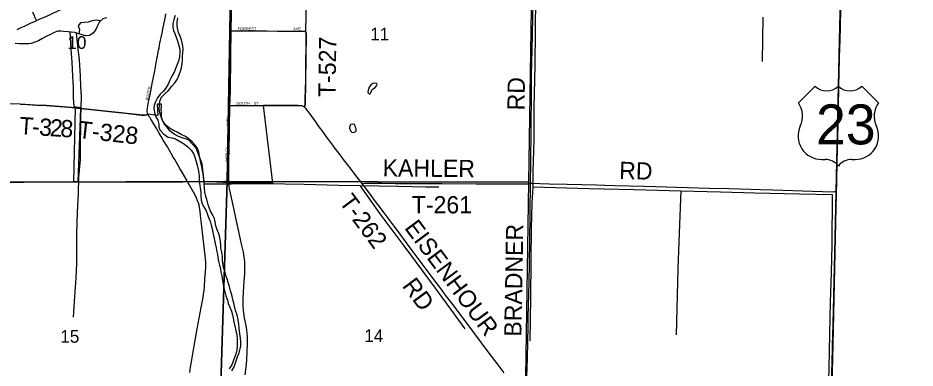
# Model space of a CAD drawing. Extents: x 1443599 to 1910620, y 1028088 to 1361369.
# Drawn here: x 1702787 to 1718397, y 1236539 to 1242636 of the extents above; entities that cross this region are included whole.
import ezdxf

# ---------------------------------------------------------------- set-up
doc = ezdxf.new("R2010")
doc.units = 0
for name, color, linetype in [('GM_X_Adjacent_County', 7, 'Continuous'), ('GM_X_City_Street', 7, 'Continuous'), ('GM_X_City_Street_Text', 7, 'Continuous'), ('GM_X_Corporation', 7, 'Continuous'), ('GM_X_County', 7, 'Continuous'), ('GM_X_County_Road', 7, 'Continuous'), ('GM_X_Major_River', 7, 'Continuous'), ('GM_X_Minor_Lake', 7, 'Continuous'), ('GM_X_Minor_River', 7, 'Continuous'), ('GM_X_Section', 7, 'Continuous'), ('GM_X_Section_Text', 7, 'Continuous'), ('GM_X_State_Route', 7, 'Continuous'), ('GM_X_Township', 7, 'Continuous'), ('GM_X_Township_Road', 7, 'Continuous'), ('GM_X_Township_Road_Text', 7, 'Continuous'), ('GM_X_US_Location', 7, 'Continuous'), ('GM_X_US_Route', 7, 'Continuous'), ('GM_X_US_Shield', 7, 'Continuous')]:
    doc.layers.add(name, color=color, linetype=linetype)

msp = doc.modelspace()

# ---------------------------------------------------------------- linework, layer by layer
at = {"layer": 'GM_X_Adjacent_County'}
msp.add_lwpolyline([(1716902, 1234359), (1716964, 1236948), (1717023, 1239608), (1717083, 1242245), (1717145, 1244919), (1717239, 1247539), (1717246, 1247723), (1717264, 1248222), (1717287, 1249470), (1717300, 1250146), (1717394, 1255161), (1717400, 1255457), (1717444, 1257832), (1717449, 1258073), (1717492, 1260430), (1717547, 1263326), (1717598, 1266019), (1717692, 1271083), (1717744, 1273893), (1717789, 1276328), (1717794, 1276445), (1718107, 1276441), (1718349, 1276441), (1718902, 1276440)], dxfattribs=at)
at = {"layer": 'GM_X_City_Street'}
for points in [[(1703112, 1242589), (1703100, 1242616), (1703090, 1242639), (1703083, 1242654), (1703073, 1242676), (1703059, 1242706), (1703045, 1242736)], [(1705048, 1240960), (1705042, 1240980), (1705038, 1241003), (1705037, 1241020), (1705037, 1241036), (1705040, 1241060), (1705049, 1241108), (1705061, 1241173), (1705081, 1241269), (1705104, 1241390), (1705123, 1241494), (1705161, 1241687), (1705179, 1241776), (1705187, 1241824), (1705194, 1241856), (1705200, 1241888), (1705204, 1241912), (1705207, 1241928), (1705215, 1241968), (1705228, 1242032), (1705235, 1242072), (1705242, 1242111), (1705252, 1242167), (1705259, 1242199), (1705268, 1242248), (1705278, 1242296), (1705301, 1242399), (1705311, 1242447), (1705325, 1242519), (1705332, 1242558), (1705341, 1242597), (1705363, 1242709)], [(1706496, 1242410), (1706502, 1242702), (1706503, 1242803)], [(1706477, 1241111), (1706479, 1241216), (1706483, 1241388), (1706486, 1241585), (1706489, 1241750), (1706492, 1242020), (1706493, 1242144), (1706495, 1242242), (1706495, 1242373), (1706496, 1242410)], [(1706496, 1242410), (1706515, 1242410), (1706581, 1242411), (1706647, 1242410), (1706753, 1242411), (1706794, 1242410), (1706868, 1242410), (1706925, 1242410), (1706990, 1242409), (1707121, 1242409), (1707301, 1242408), (1707400, 1242408), (1707498, 1242408), (1707645, 1242408), (1707728, 1242407), (1707752, 1242406), (1707765, 1242405), (1707778, 1242402), (1707788, 1242396)], [(1706456, 1239762), (1706456, 1239792), (1706455, 1239845), (1706458, 1240149), (1706461, 1240346), (1706466, 1240650), (1706471, 1240880), (1706473, 1240954), (1706477, 1241093), (1706477, 1241111)], [(1706477, 1241111), (1706499, 1241111), (1706539, 1241111), (1706573, 1241110), (1706738, 1241111), (1706944, 1241112), (1707053, 1241111)], [(1703779, 1241071), (1703822, 1241067), (1703874, 1241061)]]:
    msp.add_lwpolyline(points, dxfattribs=at)
at = {"layer": 'GM_X_Corporation'}
msp.add_lwpolyline([(1707832, 1244572), (1707788, 1242396), (1707796, 1242386), (1707801, 1242377), (1707803, 1242363), (1707804, 1242342), (1707797, 1241935), (1707783, 1241127), (1707774, 1241083), (1707730, 1241105), (1707665, 1241112), (1707391, 1241113), (1707220, 1241111), (1707053, 1241111), (1707217, 1239761), (1706456, 1239762), (1706028, 1239787), (1705991, 1240097), (1705886, 1240371), (1705753, 1240514), (1705682, 1240538), (1705579, 1240573), (1705504, 1240614), (1705436, 1240665), (1705378, 1240738), (1705338, 1240788), (1705308, 1240841), (1705284, 1240906), (1705284, 1240979), (1705281, 1241047), (1705285, 1241112), (1705285, 1241133), (1705208, 1241136), (1705221, 1240939), (1705048, 1240960), (1705034, 1240952), (1705007, 1240945), (1704963, 1240942), (1703874, 1241061), (1703832, 1239782), (1703759, 1239783), (1703788, 1241070), (1703282, 1241112), (1703085, 1241118), (1702824, 1241133), (1702497, 1241143)], dxfattribs=at)
at = {"layer": 'GM_X_County'}
msp.add_lwpolyline([(1717814, 1277669), (1717806, 1277013), (1717795, 1276545), (1717794, 1276445), (1717789, 1276328), (1717744, 1273893), (1717692, 1271083), (1717598, 1266019), (1717547, 1263326), (1717492, 1260430), (1717449, 1258073), (1717444, 1257832), (1717400, 1255457), (1717394, 1255161), (1717300, 1250146), (1717287, 1249470), (1717264, 1248222), (1717246, 1247723), (1717239, 1247539), (1717145, 1244919), (1717083, 1242245), (1717023, 1239608), (1716964, 1236948), (1716902, 1234359)], dxfattribs=at)
at = {"layer": 'GM_X_County_Road'}
for points in [[(1705730, 1239799), (1705650, 1239936), (1705605, 1240014), (1705515, 1240170), (1705491, 1240213), (1705454, 1240277), (1705388, 1240390), (1705317, 1240510), (1705280, 1240574), (1705247, 1240631), (1705192, 1240722), (1705162, 1240771), (1705128, 1240827), (1705111, 1240855), (1705100, 1240876), (1705087, 1240897), (1705077, 1240910), (1705065, 1240929), (1705055, 1240946), (1705048, 1240960)], [(1705777, 1236464), (1705792, 1236553), (1705815, 1236682), (1705856, 1236925), (1705884, 1237087), (1705907, 1237224), (1705940, 1237410), (1705976, 1237595), (1706004, 1237740), (1706017, 1237821), (1706027, 1237895), (1706032, 1237952), (1706041, 1238092), (1706049, 1238214), (1706054, 1238305), (1706055, 1238346), (1706054, 1238387), (1706049, 1238445), (1706028, 1238649), (1706012, 1238796), (1705982, 1239057), (1705966, 1239195), (1705957, 1239269), (1705947, 1239334), (1705939, 1239374), (1705928, 1239414), (1705914, 1239453), (1705895, 1239499), (1705870, 1239551), (1705844, 1239602), (1705733, 1239794), (1705730, 1239799)], [(1706743, 1236422), (1706762, 1236601), (1706769, 1236691), (1706775, 1236814), (1706780, 1236953), (1706781, 1237027), (1706779, 1237092), (1706776, 1237149), (1706769, 1237206), (1706757, 1237279), (1706732, 1237416), (1706719, 1237497), (1706713, 1237555), (1706709, 1237612), (1706708, 1237670), (1706709, 1237752), (1706714, 1237859), (1706726, 1238055), (1706733, 1238178), (1706736, 1238276), (1706737, 1238342), (1706735, 1238390), (1706731, 1238431), (1706724, 1238479), (1706710, 1238560), (1706691, 1238648), (1706662, 1238776), (1706619, 1238968), (1706583, 1239128), (1706548, 1239297), (1706514, 1239449), (1706485, 1239586), (1706470, 1239658), (1706462, 1239707), (1706457, 1239748), (1706456, 1239762)]]:
    msp.add_lwpolyline(points, dxfattribs=at)
at = {"layer": 'GM_X_Major_River'}
for points in [[(1705525, 1242678), (1705501, 1242609), (1705481, 1242541), (1705483, 1242467), (1705494, 1242416), (1705517, 1242362), (1705541, 1242301), (1705566, 1242238), (1705588, 1242158), (1705602, 1242091), (1705606, 1242027), (1705601, 1241961), (1705580, 1241883), (1705557, 1241826), (1705534, 1241766), (1705506, 1241693), (1705464, 1241620), (1705433, 1241550), (1705409, 1241497), (1705368, 1241426), (1705322, 1241363), (1705265, 1241306), (1705217, 1241245), (1705179, 1241176), (1705160, 1241116), (1705153, 1241062), (1705163, 1240992), (1705183, 1240923), (1705221, 1240854), (1705240, 1240785), (1705240, 1240735), (1705259, 1240685), (1705320, 1240619), (1705400, 1240559), (1705466, 1240548), (1705529, 1240528), (1705596, 1240492), (1705667, 1240450), (1705742, 1240393), (1705800, 1240331), (1705845, 1240266)], [(1704332, 1242639), (1704263, 1242619), (1704204, 1242566), (1704170, 1242499), (1704141, 1242437), (1704097, 1242370), (1704034, 1242328), (1703970, 1242325), (1703907, 1242343), (1703847, 1242360), (1703778, 1242380), (1703716, 1242389), (1703662, 1242393), (1703588, 1242400), (1703534, 1242404), (1703482, 1242403), (1703420, 1242382), (1703353, 1242350), (1703288, 1242318), (1703217, 1242277), (1703148, 1242239), (1703084, 1242214), (1703019, 1242192), (1702969, 1242185), (1702913, 1242182), (1702861, 1242184), (1702809, 1242183), (1702741, 1242191)], [(1706205, 1239145), (1706176, 1239200), (1706138, 1239271), (1706113, 1239334), (1706097, 1239384), (1706081, 1239459), (1706056, 1239527), (1706038, 1239600), (1706032, 1239674), (1706028, 1239750), (1706024, 1239819), (1706015, 1239869), (1706008, 1239919), (1705999, 1239974), (1705987, 1240042), (1705971, 1240114), (1705960, 1240169), (1705944, 1240237), (1705933, 1240300), (1705914, 1240362), (1705874, 1240417), (1705818, 1240481), (1705747, 1240534), (1705700, 1240574), (1705627, 1240608), (1705558, 1240645), (1705493, 1240675), (1705424, 1240715), (1705361, 1240768), (1705305, 1240848), (1705279, 1240911), (1705257, 1240981), (1705246, 1241050), (1705248, 1241118), (1705258, 1241186), (1705287, 1241255), (1705339, 1241308), (1705406, 1241373), (1705466, 1241445), (1705524, 1241512), (1705557, 1241565), (1705585, 1241633), (1705610, 1241694), (1705632, 1241766), (1705646, 1241841), (1705649, 1241900), (1705651, 1241970), (1705658, 1242022), (1705662, 1242098), (1705657, 1242150), (1705647, 1242202), (1705634, 1242257), (1705602, 1242328), (1705581, 1242382), (1705565, 1242457), (1705560, 1242507), (1705560, 1242567), (1705568, 1242639)], [(1705845, 1240266), (1705867, 1240211), (1705890, 1240138), (1705906, 1240072), (1705922, 1239995), (1705935, 1239941), (1705941, 1239867), (1705942, 1239817), (1705944, 1239762), (1705951, 1239712), (1705963, 1239644), (1705968, 1239592), (1705970, 1239525), (1705975, 1239463), (1705995, 1239398), (1706024, 1239348), (1706060, 1239279), (1706079, 1239228), (1706105, 1239159), (1706130, 1239095), (1706150, 1239026), (1706166, 1238962), (1706179, 1238897), (1706193, 1238827), (1706205, 1238764), (1706218, 1238706), (1706234, 1238635), (1706248, 1238565), (1706257, 1238514), (1706268, 1238462), (1706276, 1238402), (1706295, 1238329), (1706309, 1238265), (1706318, 1238210), (1706336, 1238138), (1706346, 1238065), (1706371, 1237931)], [(1706511, 1236494), (1706547, 1236560), (1706570, 1236629), (1706590, 1236685), (1706607, 1236737), (1706635, 1236806), (1706654, 1236872), (1706664, 1236924), (1706667, 1236988), (1706661, 1237064), (1706649, 1237130), (1706640, 1237183), (1706638, 1237247), (1706633, 1237305), (1706619, 1237378), (1706601, 1237462), (1706573, 1237541), (1706564, 1237591), (1706551, 1237644), (1706533, 1237712), (1706522, 1237763), (1706510, 1237813), (1706485, 1237886), (1706466, 1237957), (1706447, 1238027), (1706429, 1238096), (1706404, 1238154), (1706386, 1238225), (1706366, 1238293), (1706353, 1238361), (1706349, 1238418), (1706345, 1238490), (1706336, 1238559), (1706320, 1238627), (1706319, 1238677), (1706313, 1238742), (1706300, 1238810), (1706283, 1238874), (1706252, 1238945), (1706230, 1239014), (1706219, 1239080), (1706205, 1239145)], [(1706371, 1237931), (1706387, 1237866), (1706407, 1237799), (1706431, 1237723), (1706448, 1237662), (1706474, 1237601), (1706503, 1237533), (1706521, 1237466), (1706530, 1237410), (1706542, 1237345), (1706553, 1237295), (1706573, 1237218), (1706586, 1237166), (1706594, 1237110), (1706603, 1237041), (1706603, 1236989), (1706604, 1236921), (1706598, 1236859), (1706578, 1236781), (1706555, 1236726), (1706533, 1236658), (1706511, 1236593), (1706462, 1236524)]]:
    msp.add_lwpolyline(points, dxfattribs=at)
at = {"layer": 'GM_X_Minor_Lake'}
for p, q in [((1708952, 1241391), (1708968, 1241400)), ((1708669, 1240710), (1708660, 1240741))]:
    msp.add_line(p, q, dxfattribs=at)
for points in [[(1708968, 1241400), (1709007, 1241428), (1709029, 1241453), (1709038, 1241483), (1709032, 1241497), (1709008, 1241500), (1708960, 1241493), (1708930, 1241469), (1708899, 1241432), (1708881, 1241378), (1708874, 1241337), (1708900, 1241316), (1708914, 1241316), (1708929, 1241339), (1708941, 1241365), (1708952, 1241391)], [(1708660, 1240741), (1708652, 1240763), (1708641, 1240779), (1708605, 1240784), (1708571, 1240779), (1708560, 1240755), (1708555, 1240717), (1708574, 1240669), (1708599, 1240646), (1708633, 1240643), (1708657, 1240650), (1708672, 1240670), (1708675, 1240698), (1708669, 1240710)]]:
    msp.add_lwpolyline(points, dxfattribs=at)
at = {"layer": 'GM_X_Minor_River'}
for points in [[(1711087, 1244697), (1711165, 1244128), (1711206, 1243937), (1711250, 1243766), (1711289, 1243715), (1711328, 1243692), (1711707, 1243642), (1711791, 1243638), (1711791, 1243011), (1711779, 1241809), (1711765, 1241072), (1711761, 1240515), (1711747, 1239954), (1711745, 1239696), (1711730, 1239410), (1711719, 1238971), (1711709, 1238410), (1711705, 1237769), (1711693, 1237016)], [(1704227, 1242586), (1704147, 1242597), (1704077, 1242587), (1704010, 1242561), (1703940, 1242558), (1703878, 1242552), (1703835, 1242499), (1703857, 1242436), (1703847, 1242360)], [(1715751, 1242648), (1715738, 1241879)], [(1703688, 1242391), (1703708, 1242087), (1703725, 1241864), (1703735, 1241623), (1703750, 1241425), (1703749, 1241244), (1703760, 1241096), (1703879, 1241079)], [(1703798, 1242374), (1703826, 1242142), (1703854, 1241907), (1703873, 1241622), (1703878, 1241440), (1703885, 1241267), (1703879, 1241079), (1703877, 1240898), (1703874, 1240718), (1703868, 1240474), (1703869, 1240169), (1703843, 1239865), (1703838, 1239581), (1703820, 1239253), (1703809, 1238870), (1703808, 1238363), (1703796, 1238113), (1703770, 1237787), (1703747, 1237425)], [(1706028, 1239750), (1706506, 1239747), (1707088, 1239751), (1707765, 1239740), (1708365, 1239726), (1708734, 1239719), (1709398, 1239705), (1709885, 1239695), (1710113, 1239695)], [(1708734, 1239719), (1709084, 1239225), (1709500, 1238668), (1710046, 1237932), (1710566, 1237224)], [(1711745, 1239696), (1712724, 1239668), (1713511, 1239649), (1714319, 1239627), (1715014, 1239606), (1715607, 1239590), (1716387, 1239573), (1716956, 1239559), (1716949, 1238684), (1716935, 1238205), (1716918, 1237689), (1716906, 1237124), (1716894, 1236543), (1716880, 1235912)], [(1714319, 1239627), (1714290, 1238893), (1714269, 1238266), (1714243, 1237120)]]:
    msp.add_lwpolyline(points, dxfattribs=at)
at = {"layer": 'GM_X_Section'}
for points in [[(1706519, 1245047), (1706425, 1239788), (1701124, 1239772), (1701228, 1245132), (1704211, 1245119)], [(1711752, 1245075), (1711669, 1239777), (1706425, 1239788), (1706519, 1245047)], [(1701124, 1239772), (1706425, 1239788), (1706263, 1234605), (1700987, 1234465)], [(1706425, 1239788), (1711669, 1239777), (1711587, 1234495), (1706263, 1234605)]]:
    msp.add_lwpolyline(points, close=True, dxfattribs=at)
at = {"layer": 'GM_X_State_Route'}
msp.add_lwpolyline([(1702775, 1242437), (1702841, 1242468), (1702900, 1242495), (1703005, 1242543), (1703102, 1242585), (1703112, 1242589), (1703163, 1242612), (1703272, 1242660), (1703354, 1242697), (1703397, 1242718), (1703435, 1242734), (1703452, 1242742), (1703496, 1242763), (1703523, 1242774), (1703568, 1242793), (1703612, 1242813), (1703686, 1242847), (1703707, 1242857), (1703783, 1242891), (1703795, 1242896)], dxfattribs=at)
at = {"layer": 'GM_X_Township'}
msp.add_lwpolyline([(1695686, 1234412), (1695846, 1239693), (1695885, 1241542), (1695980, 1244960), (1696154, 1250250), (1701343, 1250251), (1701479, 1250251), (1703991, 1250242), (1706659, 1250233), (1711823, 1250199), (1711983, 1250198), (1713453, 1250183), (1717300, 1250146), (1717287, 1249470), (1717264, 1248222), (1717246, 1247723), (1717239, 1247539), (1717145, 1244919), (1717083, 1242245), (1717023, 1239608), (1716964, 1236948), (1716902, 1234359)], dxfattribs=at)
at = {"layer": 'GM_X_Township_Road'}
for points in [[(1711705, 1239754), (1711706, 1239820), (1711709, 1240058), (1711717, 1240731), (1711719, 1240903), (1711721, 1241141), (1711722, 1241248), (1711724, 1241445), (1711726, 1241625), (1711729, 1241871), (1711732, 1242076), (1711746, 1242643), (1711751, 1242872), (1711754, 1243053), (1711759, 1243209), (1711765, 1243340), (1711771, 1243479), (1711776, 1243602), (1711782, 1243750), (1711785, 1243848), (1711795, 1244226), (1711798, 1244365), (1711799, 1244428)], [(1707774, 1241083), (1707781, 1241112), (1707783, 1241127), (1707784, 1241157), (1707786, 1241255), (1707788, 1241362), (1707794, 1241591), (1707796, 1241755), (1707796, 1241837), (1707797, 1241903), (1707798, 1241911), (1707797, 1241935), (1707799, 1241984), (1707800, 1242017), (1707800, 1242025), (1707801, 1242041), (1707801, 1242074), (1707801, 1242099), (1707801, 1242148), (1707802, 1242213), (1707801, 1242254), (1707802, 1242287), (1707803, 1242320), (1707804, 1242342), (1707804, 1242362), (1707801, 1242377), (1707796, 1242386), (1707788, 1242396)], [(1702824, 1241133), (1702840, 1241133), (1702889, 1241132), (1702955, 1241127), (1703028, 1241122), (1703102, 1241118), (1703170, 1241116)], [(1703170, 1241116), (1703200, 1241116), (1703282, 1241112), (1703438, 1241100), (1703593, 1241086), (1703732, 1241076), (1703779, 1241071)], [(1707053, 1241111), (1707132, 1241111), (1707215, 1241111), (1707355, 1241113), (1707586, 1241114), (1707660, 1241112), (1707701, 1241109), (1707730, 1241105), (1707748, 1241100), (1707761, 1241093), (1707774, 1241083)], [(1703874, 1241061), (1704058, 1241041), (1704376, 1241007), (1704654, 1240976), (1704939, 1240944), (1704963, 1240942), (1704980, 1240942), (1704996, 1240943), (1705018, 1240947), (1705034, 1240952), (1705048, 1240960)], [(1707774, 1241083), (1707791, 1241065), (1707811, 1241038), (1707840, 1240998), (1707854, 1240978), (1707917, 1240891), (1707964, 1240824), (1708007, 1240764), (1708085, 1240659), (1708153, 1240566), (1708191, 1240513), (1708258, 1240419), (1708303, 1240361), (1708369, 1240277), (1708403, 1240231), (1708447, 1240172), (1708517, 1240081), (1708577, 1240003), (1708663, 1239893), (1708748, 1239782), (1708778, 1239743)], [(1701108, 1239773), (1701228, 1239775), (1701342, 1239777), (1701441, 1239779), (1701605, 1239783), (1701720, 1239783), (1701999, 1239783), (1702343, 1239781), (1702589, 1239781), (1702803, 1239781), (1702934, 1239781), (1703295, 1239782), (1703759, 1239783)], [(1703759, 1239783), (1703835, 1239782)], [(1703835, 1239782), (1703860, 1239782), (1704106, 1239782), (1704286, 1239782), (1704647, 1239783), (1704975, 1239783), (1705139, 1239782), (1705369, 1239782), (1705599, 1239782), (1705648, 1239783), (1705674, 1239785), (1705698, 1239790), (1705730, 1239799)], [(1708778, 1239743), (1708797, 1239753), (1708816, 1239757), (1708833, 1239759), (1708890, 1239759), (1709112, 1239757), (1709358, 1239755), (1709629, 1239754), (1710162, 1239751), (1710761, 1239748), (1711270, 1239747), (1711549, 1239746), (1711623, 1239747), (1711664, 1239747), (1711682, 1239749), (1711701, 1239754), (1711705, 1239754)], [(1708778, 1239743), (1708827, 1239677), (1708945, 1239520), (1709004, 1239441), (1709103, 1239310), (1709152, 1239245), (1709295, 1239055), (1709369, 1238956), (1709622, 1238612), (1709971, 1238146), (1710020, 1238080), (1710137, 1237922), (1710221, 1237811), (1710330, 1237667), (1710562, 1237359), (1710729, 1237135), (1710981, 1236801), (1711119, 1236618), (1711242, 1236454)], [(1711633, 1235950), (1711634, 1235955), (1711638, 1236087), (1711644, 1236382), (1711653, 1236710), (1711664, 1237276), (1711668, 1237432), (1711680, 1238015), (1711692, 1238745), (1711698, 1239204), (1711701, 1239426), (1711703, 1239574), (1711705, 1239754)], [(1711705, 1239754), (1711724, 1239757), (1711745, 1239758), (1711868, 1239753), (1712032, 1239748), (1712344, 1239740), (1712852, 1239727), (1713000, 1239723), (1713172, 1239720), (1713681, 1239707), (1713878, 1239700), (1714436, 1239685), (1714813, 1239674), (1715158, 1239666), (1715535, 1239654), (1715707, 1239649), (1715920, 1239643), (1716610, 1239622), (1716962, 1239610), (1716995, 1239611), (1717030, 1239611)]]:
    msp.add_lwpolyline(points, dxfattribs=at)
at = {"layer": 'GM_X_US_Route'}
msp.add_lwpolyline([(1716933, 1235868), (1716953, 1236647), (1716960, 1236894), (1716962, 1236968), (1716965, 1237082), (1716984, 1237788), (1716992, 1238100), (1717000, 1238411), (1717009, 1238715), (1717018, 1239117), (1717029, 1239560), (1717030, 1239611), (1717034, 1239757), (1717043, 1240151), (1717053, 1240520), (1717059, 1240824), (1717065, 1241103), (1717072, 1241414), (1717073, 1241505), (1717075, 1241628), (1717075, 1241644), (1717083, 1241956), (1717091, 1242247), (1717097, 1242481), (1717103, 1242785)], dxfattribs=at)
at = {"layer": 'GM_X_US_Shield'}
for p, q in [((1716657, 1241449), (1716367, 1241159)), ((1717759, 1241159), (1717469, 1241449)), ((1716773, 1240173), (1716831, 1240173)), ((1717295, 1240173), (1717353, 1240173))]:
    msp.add_line(p, q, dxfattribs=at)
for centre, radius, start, end in [((1716860, 1241656), 290, 225.573, 314.427), ((1717266, 1241656), 290, 225.573, 314.427), ((1716034, 1240926), 406, 334.5471, 35.0009), ((1718091, 1240926), 406, 144.9991, 205.4529), ((1716768, 1240579), 406, 154.8319, 270.6383), ((1717357, 1240579), 406, 269.3617, 25.1681), ((1716831, 1239883), 290, 36.8699, 90), ((1717295, 1239883), 290, 90, 143.1301)]:
    msp.add_arc(centre, radius, start, end, dxfattribs=at)

# ---------------------------------------------------------------- texts
at = {"layer": 'GM_X_City_Street_Text'}
for s, rotation, p in [('FORREST', 0, (1706608, 1242421)), ('AVE', 0, (1707576, 1242421)), ('WATER', 78.6926, (1705055, 1241194)), ('SOUTH', 0, (1706586, 1241123)), ('ST', 0, (1706890, 1241123)), ('AVE', 90, (1706463, 1240752)), ('Y', 87.9452, (1706454, 1240343)), ('E', 89.6448, (1706454, 1240308)), ('L', 89.9689, (1706454, 1240273)), ('R', 89.9687, (1706454, 1240233)), ('E', 89.9727, (1706454, 1240198)), ('I', 89.9836, (1706454, 1240176)), ('B', 89.9757, (1706454, 1240136)), ('S', 90, (1706445, 1239776))]:
    msp.add_text(s, height=50, rotation=rotation, dxfattribs=at).set_placement(p)
at = {"layer": 'GM_X_Section_Text'}
for s, p in [('11', (1708918, 1242244)), ('10', (1703649, 1242097)), ('15', (1703526, 1236980)), ('14', (1708815, 1236992))]:
    msp.add_text(s, height=221, rotation=0, dxfattribs=at).set_placement(p)
at = {"layer": 'GM_X_Township_Road_Text'}
for s, rotation, p in [('T-527', 89.1569, (1708313, 1241258)), ('RD', 89.5097, (1711604, 1241025)), ('T', 356.0799, (1702802, 1240615)), ('3', 356.0863, (1703149, 1240591)), ('2', 356.1312, (1703334, 1240579)), ('8', 356.3202, (1703519, 1240566)), ('T-328', 353.5679, (1703821, 1240548)), ('-', 356.0629, (1703026, 1240600)), ('KAHLER', 359.4938, (1709132, 1239877)), ('RD', 358.5193, (1713246, 1239833)), ('T-262', 306.76, (1708364, 1239430)), ('T-261', 0, (1709640, 1239233)), ('EISENHOUR', 306.7256, (1709502, 1238979)), ('BRADNER', 88.9919, (1711547, 1237085)), ('RD', 306.6892, (1709463, 1237969))]:
    msp.add_text(s, height=300, rotation=rotation, dxfattribs=at).set_placement(p)
at = {"layer": 'GM_X_US_Location'}
for s in ['0', '/']:
    msp.add_text(s, height=1, dxfattribs=at).set_placement((1717062, 1240776))
msp.add_text('23', height=1, rotation=0, dxfattribs=at).set_placement((1716856, 1240569))
at = {"layer": 'GM_X_US_Shield'}
msp.add_text('23', height=696.1, dxfattribs=at).set_placement((1716675, 1240434))

doc.saveas('drawing.dxf')
